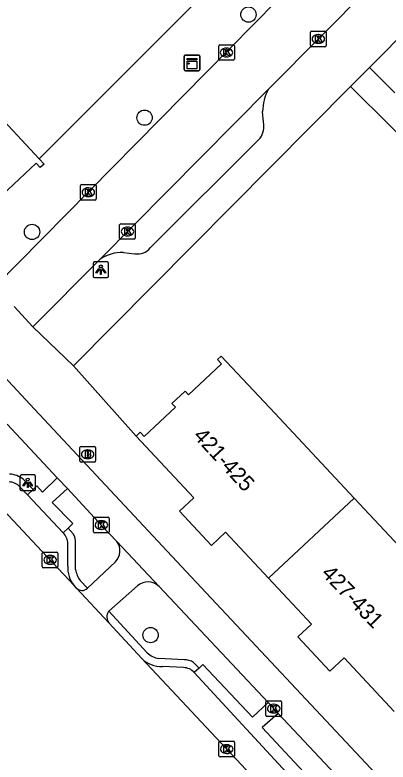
# Model space of a CAD drawing. Extents: x 163150 to 163546, y 380933 to 381635.
# Drawn here: x 163309.19 to 163333.03, y 381043.88 to 381091.67 of the extents above; entities that cross this region are included whole.
import ezdxf

# ---------------------------------------------------------------- set-up
doc = ezdxf.new("R2010")
doc.units = 0
for name, color, linetype in [('IMGEO_Berm_open', 7, 'Continuous'), ('IMGEO_Boom', 7, 'Continuous'), ('IMGEO_Brandkraan', 7, 'Continuous'), ('IMGEO_Fietspad_gesloten', 7, 'Continuous'), ('IMGEO_Kast', 7, 'Continuous'), ('IMGEO_Kolk', 7, 'Continuous'), ('IMGEO_Lichtpunt', 7, 'Continuous'), ('IMGEO_Muur', 7, 'Continuous'), ('IMGEO_Pand', 7, 'Continuous'), ('IMGEO_Pand_nummerreeks', 7, 'Continuous'), ('IMGEO_Parkeervlak_open', 7, 'Continuous'), ('IMGEO_Rijbaan_lokaal_gesloten', 7, 'Continuous'), ('IMGEO_Rijbaan_lokaal_open', 7, 'Continuous'), ('IMGEO_Voetpad_open', 7, 'Continuous')]:
    doc.layers.add(name, color=color, linetype=linetype)

msp = doc.modelspace()

# ---------------------------------------------------------------- linework, layer by layer
at = {"layer": 'IMGEO_Berm_open'}
for points in [[(163309.724, 381061.966), (163310.347, 381061.31)], [(163312.919, 381058.478), (163312.584, 381058.85)], [(163313.068, 381056.197), (163313.065, 381057.871)], [(163313.82, 381054.997), (163313.354, 381055.494)], [(163317.636, 381050.875), (163315.197, 381053.535)], [(163319.993, 381050.425), (163318.39, 381050.504)], [(163320.951, 381049.894), (163320.608, 381050.259)]]:
    msp.add_lwpolyline(points, dxfattribs=at)
for centre, radius, start, end in [((163308.79, 381060.819), 1.479, 50.8561, 87.9177), ((163311.817, 381057.892), 1.248, 359.0367, 28.0118), ((163314.565, 381056.396), 1.51, 187.5851, 216.6906), ((163318.56, 381051.8), 1.307, 225.0527, 262.549), ((163319.967, 381049.108), 1.318, 60.9067, 88.8828)]:
    msp.add_arc(centre, radius, start, end, dxfattribs=at)
at = {"layer": 'IMGEO_Boom'}
for centre in [(163324.112, 381091.687), (163317.474, 381085.095), (163310.28, 381077.787), (163317.858, 381052.004)]:
    msp.add_circle(centre, 0.489, dxfattribs=at)
at = {"layer": 'IMGEO_Brandkraan'}
for p, q in [((163313.337, 381063.144), (163313.337, 381063.996)), ((163313.412, 381064.07), (163314.264, 381064.07)), ((163314.338, 381063.996), (163314.338, 381063.144)), ((163313.825, 381063.85), (163313.85, 381063.85)), ((163314.264, 381063.07), (163313.412, 381063.07)), ((163313.848, 381063.29), (163313.823, 381063.29))]:
    msp.add_line(p, q, dxfattribs=at)
for points in [[(163313.337, 381063.144), (163313.337, 381063.996)], [(163313.412, 381064.07), (163314.264, 381064.07)], [(163314.338, 381063.996), (163314.338, 381063.144)], [(163313.685, 381063.77), (163313.685, 381063.37), (163313.898, 381063.37)], [(163313.916, 381063.77), (163313.685, 381063.77)], [(163313.864, 381063.689), (163313.81, 381063.689), (163313.81, 381063.613)], [(163313.81, 381063.613), (163313.863, 381063.613)], [(163313.872, 381063.537), (163313.81, 381063.537), (163313.81, 381063.456)], [(163313.81, 381063.456), (163313.872, 381063.456)], [(163314.264, 381063.07), (163313.412, 381063.07)]]:
    msp.add_lwpolyline(points, dxfattribs=at)
for centre, radius, start, end in [((163313.414, 381063.994), 0.0765, 91.552, 178.448), ((163313.414, 381063.994), 0.0765, 91.552, 178.448), ((163314.262, 381063.994), 0.0765, 1.552, 88.448), ((163314.262, 381063.994), 0.0765, 1.552, 88.448), ((163313.865, 381063.651), 0.0379, 267.8285, 90.9355), ((163313.873, 381063.496), 0.0404, 269.8759, 90.5077), ((163313.92, 381063.625), 0.145, 59.4692, 91.5367), ((163313.945, 381063.672), 0.0922, 285.5137, 58.1501), ((163313.95, 381063.48), 0.105, 301.3115, 78.989), ((163313.414, 381063.146), 0.0765, 181.552, 268.448), ((163313.414, 381063.146), 0.0765, 181.552, 268.448), ((163313.904, 381063.621), 0.251, 268.6676, 293.5347), ((163314.262, 381063.146), 0.0765, 271.552, 358.448), ((163314.262, 381063.146), 0.0765, 271.552, 358.448)]:
    msp.add_arc(centre, radius, start, end, dxfattribs=at)
for centre, major_axis, ratio, start_param, end_param in [((163313.824, 381063.57), (-0.387, 0.002), 0.722429, 4.712389, 7.853982), ((163313.849, 381063.57), (-0.39, 0.002), 0.717154, 1.570796, 4.712389)]:
    msp.add_ellipse(centre, major_axis=major_axis, ratio=ratio, start_param=start_param, end_param=end_param, dxfattribs=at)
at = {"layer": 'IMGEO_Fietspad_gesloten'}
for points in [[(163386.168, 380985.564), (163372.648, 381000), (163319.829, 381056.397), (163310.14, 381066.773), (163306.558, 381070.608)], [(163308.689, 381065.5), (163311.897, 381062.058)], [(163311.897, 381062.058), (163312.543, 381061.369)], [(163312.543, 381061.369), (163314.772, 381058.98), (163315.706, 381057.986)], [(163315.706, 381057.986), (163318.395, 381055.109)], [(163318.395, 381055.109), (163325.365, 381047.696)], [(163325.365, 381047.696), (163326.013, 381046.997)], [(163326.013, 381046.997), (163337.548, 381034.692)]]:
    msp.add_lwpolyline(points, dxfattribs=at)
at = {"layer": 'IMGEO_Kast'}
for p, q in [((163320.008, 381088.175), (163320.008, 381089.016)), ((163320.008, 381089.016), (163320.008, 381088.175)), ((163320.083, 381089.1), (163320.924, 381089.1)), ((163320.924, 381089.1), (163320.083, 381089.1)), ((163321.008, 381089.025), (163321.008, 381088.184)), ((163321.008, 381088.184), (163321.008, 381089.025)), ((163320.933, 381088.1), (163320.092, 381088.1)), ((163320.092, 381088.1), (163320.933, 381088.1))]:
    msp.add_line(p, q, dxfattribs=at)
for points in [[(163320.203, 381088.89), (163320.803, 381088.89), (163320.803, 381088.805), (163320.203, 381088.805), (163320.203, 381088.89)], [(163320.203, 381088.715), (163320.803, 381088.715), (163320.803, 381088.226), (163320.203, 381088.226), (163320.203, 381088.715)]]:
    msp.add_lwpolyline(points, dxfattribs=at)
msp.add_circle((163320.287, 381088.564), 0.0377, dxfattribs=at)
for centre, start, end in [((163320.086, 381089.022), 92.4484, 184.2845), ((163320.086, 381089.022), 92.4484, 184.2845), ((163320.93, 381089.022), 2.4484, 94.2845), ((163320.93, 381089.022), 2.4484, 94.2845), ((163320.086, 381088.178), 182.4484, 274.2845), ((163320.086, 381088.178), 182.4484, 274.2845), ((163320.93, 381088.178), 272.4484, 4.2845), ((163320.93, 381088.178), 272.4484, 4.2845)]:
    msp.add_arc(centre, 0.0779, start, end, dxfattribs=at)
at = {"layer": 'IMGEO_Kolk'}
for p, q in [((163328.072, 381089.705), (163328.072, 381090.557)), ((163328.147, 381090.631), (163328.999, 381090.631)), ((163328.56, 381090.411), (163328.585, 381090.411)), ((163329.073, 381090.557), (163329.073, 381089.705)), ((163322.283, 381089.763), (163323.135, 381089.763)), ((163328.583, 381089.851), (163328.558, 381089.851)), ((163322.208, 381088.837), (163322.208, 381089.689)), ((163322.696, 381089.543), (163322.721, 381089.543)), ((163323.209, 381089.689), (163323.209, 381088.837)), ((163328.999, 381089.631), (163328.147, 381089.631)), ((163323.135, 381088.763), (163322.283, 381088.763)), ((163322.719, 381088.983), (163322.694, 381088.983)), ((163313.378, 381079.902), (163313.378, 381080.754)), ((163313.453, 381080.828), (163314.305, 381080.828)), ((163314.379, 381080.754), (163314.379, 381079.902)), ((163313.866, 381080.608), (163313.891, 381080.608)), ((163314.305, 381079.828), (163313.453, 381079.828)), ((163313.889, 381080.048), (163313.864, 381080.048)), ((163315.88, 381077.389), (163315.88, 381078.241)), ((163315.955, 381078.315), (163316.807, 381078.315)), ((163316.881, 381078.241), (163316.881, 381077.389)), ((163316.368, 381078.095), (163316.393, 381078.095)), ((163316.807, 381077.315), (163315.955, 381077.315)), ((163316.391, 381077.535), (163316.366, 381077.535)), ((163314.213, 381058.613), (163314.213, 381059.465)), ((163314.288, 381059.539), (163315.14, 381059.539)), ((163314.701, 381059.319), (163314.726, 381059.319)), ((163315.214, 381059.465), (163315.214, 381058.613)), ((163314.724, 381058.759), (163314.699, 381058.759)), ((163315.14, 381058.539), (163314.288, 381058.539)), ((163310.936, 381056.389), (163310.936, 381057.241)), ((163311.011, 381057.315), (163311.863, 381057.315)), ((163311.937, 381057.241), (163311.937, 381056.389)), ((163311.424, 381057.095), (163311.449, 381057.095)), ((163311.863, 381056.315), (163311.011, 381056.315)), ((163311.447, 381056.535), (163311.422, 381056.535)), ((163325.226, 381046.877), (163325.226, 381047.729)), ((163325.301, 381047.803), (163326.153, 381047.803)), ((163326.227, 381047.729), (163326.227, 381046.877)), ((163325.714, 381047.583), (163325.739, 381047.583)), ((163326.153, 381046.803), (163325.301, 381046.803)), ((163325.737, 381047.023), (163325.712, 381047.023)), ((163322.222, 381044.286), (163322.222, 381045.138)), ((163322.297, 381045.212), (163323.149, 381045.212)), ((163322.71, 381044.992), (163322.735, 381044.992)), ((163323.223, 381045.138), (163323.223, 381044.286)), ((163322.733, 381044.432), (163322.708, 381044.432)), ((163323.149, 381044.212), (163322.297, 381044.212))]:
    msp.add_line(p, q, dxfattribs=at)
for points in [[(163328.072, 381089.705), (163328.072, 381090.557)], [(163328.147, 381090.631), (163328.999, 381090.631)], [(163328.393, 381090.331), (163328.516, 381090.331), (163328.516, 381090.18), (163328.646, 381090.331), (163328.81, 381090.331), (163328.664, 381090.18), (163328.817, 381089.931), (163328.665, 381089.931), (163328.58, 381090.095), (163328.516, 381090.028), (163328.516, 381089.931), (163328.393, 381089.931), (163328.393, 381090.331)], [(163329.073, 381090.557), (163329.073, 381089.705)], [(163322.283, 381089.763), (163323.135, 381089.763)], [(163322.208, 381088.837), (163322.208, 381089.689)], [(163322.529, 381089.463), (163322.652, 381089.463), (163322.652, 381089.312), (163322.782, 381089.463), (163322.946, 381089.463), (163322.8, 381089.312), (163322.953, 381089.063), (163322.801, 381089.063), (163322.716, 381089.227), (163322.652, 381089.16), (163322.652, 381089.063), (163322.529, 381089.063), (163322.529, 381089.463)], [(163323.209, 381089.689), (163323.209, 381088.837)], [(163328.999, 381089.631), (163328.147, 381089.631)], [(163323.135, 381088.763), (163322.283, 381088.763)], [(163313.378, 381079.902), (163313.378, 381080.754)], [(163313.453, 381080.828), (163314.305, 381080.828)], [(163314.379, 381080.754), (163314.379, 381079.902)], [(163313.699, 381080.528), (163313.822, 381080.528), (163313.822, 381080.377), (163313.952, 381080.528), (163314.116, 381080.528), (163313.97, 381080.377), (163314.123, 381080.128), (163313.971, 381080.128), (163313.886, 381080.292), (163313.822, 381080.225), (163313.822, 381080.128), (163313.699, 381080.128), (163313.699, 381080.528)], [(163314.305, 381079.828), (163313.453, 381079.828)], [(163315.88, 381077.389), (163315.88, 381078.241)], [(163315.955, 381078.315), (163316.807, 381078.315)], [(163316.881, 381078.241), (163316.881, 381077.389)], [(163316.201, 381078.015), (163316.324, 381078.015), (163316.324, 381077.864), (163316.454, 381078.015), (163316.618, 381078.015), (163316.472, 381077.864), (163316.625, 381077.615), (163316.473, 381077.615), (163316.388, 381077.779), (163316.324, 381077.712), (163316.324, 381077.615), (163316.201, 381077.615), (163316.201, 381078.015)], [(163316.807, 381077.315), (163315.955, 381077.315)], [(163314.213, 381058.613), (163314.213, 381059.465)], [(163314.288, 381059.539), (163315.14, 381059.539)], [(163314.534, 381059.239), (163314.657, 381059.239), (163314.657, 381059.088), (163314.787, 381059.239), (163314.951, 381059.239), (163314.805, 381059.088), (163314.958, 381058.839), (163314.806, 381058.839), (163314.721, 381059.003), (163314.657, 381058.936), (163314.657, 381058.839), (163314.534, 381058.839), (163314.534, 381059.239)], [(163315.214, 381059.465), (163315.214, 381058.613)], [(163315.14, 381058.539), (163314.288, 381058.539)], [(163310.936, 381056.389), (163310.936, 381057.241)], [(163311.011, 381057.315), (163311.863, 381057.315)], [(163311.937, 381057.241), (163311.937, 381056.389)], [(163311.257, 381057.015), (163311.38, 381057.015), (163311.38, 381056.864), (163311.51, 381057.015), (163311.674, 381057.015), (163311.528, 381056.864), (163311.681, 381056.615), (163311.529, 381056.615), (163311.444, 381056.779), (163311.38, 381056.712), (163311.38, 381056.615), (163311.257, 381056.615), (163311.257, 381057.015)], [(163311.863, 381056.315), (163311.011, 381056.315)], [(163325.226, 381046.877), (163325.226, 381047.729)], [(163325.301, 381047.803), (163326.153, 381047.803)], [(163326.227, 381047.729), (163326.227, 381046.877)], [(163325.547, 381047.503), (163325.67, 381047.503), (163325.67, 381047.352), (163325.8, 381047.503), (163325.964, 381047.503), (163325.818, 381047.352), (163325.971, 381047.103), (163325.819, 381047.103), (163325.734, 381047.267), (163325.67, 381047.2), (163325.67, 381047.103), (163325.547, 381047.103), (163325.547, 381047.503)], [(163326.153, 381046.803), (163325.301, 381046.803)], [(163322.222, 381044.286), (163322.222, 381045.138)], [(163322.297, 381045.212), (163323.149, 381045.212)], [(163322.543, 381044.912), (163322.666, 381044.912), (163322.666, 381044.761), (163322.796, 381044.912), (163322.96, 381044.912), (163322.814, 381044.761), (163322.967, 381044.512), (163322.815, 381044.512), (163322.73, 381044.676), (163322.666, 381044.609), (163322.666, 381044.512), (163322.543, 381044.512), (163322.543, 381044.912)], [(163323.223, 381045.138), (163323.223, 381044.286)], [(163323.149, 381044.212), (163322.297, 381044.212)]]:
    msp.add_lwpolyline(points, dxfattribs=at)
for centre, start, end in [((163328.149, 381090.555), 91.552, 178.448), ((163328.149, 381090.555), 91.552, 178.448), ((163328.997, 381090.555), 1.552, 88.448), ((163328.997, 381090.555), 1.552, 88.448), ((163322.285, 381089.687), 91.552, 178.448), ((163322.285, 381089.687), 91.552, 178.448), ((163323.133, 381089.687), 1.552, 88.448), ((163323.133, 381089.687), 1.552, 88.448), ((163328.149, 381089.707), 181.552, 268.448), ((163328.149, 381089.707), 181.552, 268.448), ((163328.997, 381089.707), 271.552, 358.448), ((163328.997, 381089.707), 271.552, 358.448), ((163322.285, 381088.839), 181.552, 268.448), ((163322.285, 381088.839), 181.552, 268.448), ((163323.133, 381088.839), 271.552, 358.448), ((163323.133, 381088.839), 271.552, 358.448), ((163313.455, 381080.752), 91.552, 178.448), ((163313.455, 381080.752), 91.552, 178.448), ((163314.303, 381080.752), 1.552, 88.448), ((163314.303, 381080.752), 1.552, 88.448), ((163313.455, 381079.904), 181.552, 268.448), ((163313.455, 381079.904), 181.552, 268.448), ((163314.303, 381079.904), 271.552, 358.448), ((163314.303, 381079.904), 271.552, 358.448), ((163315.957, 381078.239), 91.552, 178.448), ((163315.957, 381078.239), 91.552, 178.448), ((163316.805, 381078.239), 1.552, 88.448), ((163316.805, 381078.239), 1.552, 88.448), ((163315.957, 381077.391), 181.552, 268.448), ((163315.957, 381077.391), 181.552, 268.448), ((163316.805, 381077.391), 271.552, 358.448), ((163316.805, 381077.391), 271.552, 358.448), ((163314.29, 381059.463), 91.552, 178.448), ((163314.29, 381059.463), 91.552, 178.448), ((163315.138, 381059.463), 1.552, 88.448), ((163315.138, 381059.463), 1.552, 88.448), ((163314.29, 381058.615), 181.552, 268.448), ((163314.29, 381058.615), 181.552, 268.448), ((163315.138, 381058.615), 271.552, 358.448), ((163315.138, 381058.615), 271.552, 358.448), ((163311.013, 381057.239), 91.552, 178.448), ((163311.013, 381057.239), 91.552, 178.448), ((163311.861, 381057.239), 1.552, 88.448), ((163311.861, 381057.239), 1.552, 88.448), ((163311.013, 381056.391), 181.552, 268.448), ((163311.013, 381056.391), 181.552, 268.448), ((163311.861, 381056.391), 271.552, 358.448), ((163311.861, 381056.391), 271.552, 358.448), ((163325.303, 381047.727), 91.552, 178.448), ((163325.303, 381047.727), 91.552, 178.448), ((163326.151, 381047.727), 1.552, 88.448), ((163326.151, 381047.727), 1.552, 88.448), ((163325.303, 381046.879), 181.552, 268.448), ((163325.303, 381046.879), 181.552, 268.448), ((163326.151, 381046.879), 271.552, 358.448), ((163326.151, 381046.879), 271.552, 358.448), ((163322.299, 381045.136), 91.552, 178.448), ((163322.299, 381045.136), 91.552, 178.448), ((163323.147, 381045.136), 1.552, 88.448), ((163323.147, 381045.136), 1.552, 88.448), ((163322.299, 381044.288), 181.552, 268.448), ((163322.299, 381044.288), 181.552, 268.448), ((163323.147, 381044.288), 271.552, 358.448), ((163323.147, 381044.288), 271.552, 358.448)]:
    msp.add_arc(centre, 0.0765, start, end, dxfattribs=at)
for centre, major_axis, ratio, start_param, end_param in [((163328.559, 381090.131), (-0.387, 0.002), 0.722429, 4.712389, 7.853982), ((163328.584, 381090.131), (-0.39, 0.002), 0.717154, 1.570796, 4.712389), ((163322.695, 381089.263), (-0.387, 0.002), 0.722429, 4.712389, 7.853982), ((163322.72, 381089.263), (-0.39, 0.002), 0.717154, 1.570796, 4.712389), ((163313.865, 381080.328), (-0.387, 0.002), 0.722429, 4.712389, 7.853982), ((163313.89, 381080.328), (-0.39, 0.002), 0.717154, 1.570796, 4.712389), ((163316.367, 381077.815), (-0.387, 0.002), 0.722429, 4.712389, 7.853982), ((163316.392, 381077.815), (-0.39, 0.002), 0.717154, 1.570796, 4.712389), ((163314.7, 381059.039), (-0.387, 0.002), 0.722429, 4.712389, 7.853982), ((163314.725, 381059.039), (-0.39, 0.002), 0.717154, 1.570796, 4.712389), ((163311.423, 381056.815), (-0.387, 0.002), 0.722429, 4.712389, 7.853982), ((163311.448, 381056.815), (-0.39, 0.002), 0.717154, 1.570796, 4.712389), ((163325.713, 381047.303), (-0.387, 0.002), 0.722429, 4.712389, 7.853982), ((163325.738, 381047.303), (-0.39, 0.002), 0.717154, 1.570796, 4.712389), ((163322.709, 381044.712), (-0.387, 0.002), 0.722429, 4.712389, 7.853982), ((163322.734, 381044.712), (-0.39, 0.002), 0.717154, 1.570796, 4.712389)]:
    msp.add_ellipse(centre, major_axis=major_axis, ratio=ratio, start_param=start_param, end_param=end_param, dxfattribs=at)
at = {"layer": 'IMGEO_Lichtpunt'}
for p, q in [((163315.081, 381075.871), (163314.273, 381075.871)), ((163315.081, 381075.871), (163314.273, 381075.871)), ((163314.179, 381075.776), (163314.179, 381074.969)), ((163314.179, 381075.776), (163314.179, 381074.969)), ((163315.175, 381074.969), (163315.175, 381075.776)), ((163315.175, 381074.969), (163315.175, 381075.776)), ((163314.273, 381074.875), (163315.081, 381074.875)), ((163314.273, 381074.875), (163315.081, 381074.875)), ((163309.506, 381062.153), (163309.506, 381061.346)), ((163309.506, 381062.153), (163309.506, 381061.346)), ((163310.408, 381062.248), (163309.6, 381062.248)), ((163310.408, 381062.248), (163309.6, 381062.248)), ((163310.502, 381061.346), (163310.502, 381062.153)), ((163310.502, 381061.346), (163310.502, 381062.153)), ((163309.6, 381061.252), (163310.408, 381061.252)), ((163309.6, 381061.252), (163310.408, 381061.252))]:
    msp.add_line(p, q, dxfattribs=at)
for points in [[(163314.553, 381075.44), (163314.592, 381075.412), (163314.404, 381075.15), (163314.366, 381075.177), (163314.553, 381075.44)], [(163314.655, 381075.392), (163314.702, 381075.392), (163314.702, 381075.07), (163314.655, 381075.07), (163314.655, 381075.392)], [(163314.765, 381075.412), (163314.803, 381075.439), (163314.99, 381075.177), (163314.951, 381075.149), (163314.765, 381075.412)], [(163309.88, 381061.817), (163309.919, 381061.789), (163309.731, 381061.527), (163309.693, 381061.554), (163309.88, 381061.817)], [(163309.982, 381061.769), (163310.029, 381061.769), (163310.029, 381061.447), (163309.982, 381061.447), (163309.982, 381061.769)], [(163310.092, 381061.789), (163310.13, 381061.816), (163310.317, 381061.554), (163310.278, 381061.526), (163310.092, 381061.789)]]:
    msp.add_lwpolyline(points, dxfattribs=at)
for centre in [(163314.678, 381075.574), (163310.005, 381061.951)]:
    msp.add_circle(centre, 0.0994, dxfattribs=at)
for centre, start, end in [((163314.273, 381075.776), 90, 180), ((163314.273, 381075.776), 90, 180), ((163315.081, 381075.776), 0, 90), ((163315.081, 381075.776), 0, 90), ((163314.273, 381074.969), 180, 270), ((163314.273, 381074.969), 180, 270), ((163315.081, 381074.969), 270, 0), ((163315.081, 381074.969), 270, 360), ((163309.6, 381062.153), 90, 180), ((163309.6, 381062.153), 90, 180), ((163310.408, 381062.153), 0, 90), ((163310.408, 381062.153), 0, 90), ((163309.6, 381061.346), 180, 270), ((163309.6, 381061.346), 180, 270), ((163310.408, 381061.346), 270, 0), ((163310.408, 381061.346), 270, 360)]:
    msp.add_arc(centre, 0.0946, start, end, dxfattribs=at)
at = {"layer": 'IMGEO_Muur'}
msp.add_lwpolyline([(163310.741, 381082.456), (163325.705, 381097.476)], dxfattribs=at)
at = {"layer": 'IMGEO_Pand'}
for points in [[(163302.803, 381090.943), (163307.632, 381085.78), (163310.741, 381082.456)], [(163310.741, 381082.456), (163311.048, 381082.128), (163310.809, 381081.904), (163310.55, 381082.181), (163308.363, 381080.136), (163308.588, 381079.896), (163307.821, 381079.179), (163307.591, 381079.425), (163305.465, 381077.436), (163305.767, 381077.113), (163305.592, 381076.949)], [(163330.871, 381060.763), (163325.791, 381066.197), (163322.376, 381069.849), (163322.138, 381069.627), (163322.396, 381069.351), (163320.286, 381067.379), (163320.074, 381067.606), (163319.224, 381066.812), (163319.44, 381066.581), (163317.442, 381064.712), (163317.192, 381064.98), (163316.93, 381064.735)], [(163325.396, 381055.643), (163322.649, 381058.581), (163321.746, 381057.737), (163319.702, 381059.924), (163320.623, 381060.785), (163316.93, 381064.735)], [(163325.396, 381055.643), (163330.871, 381060.763)], [(163338.872, 381052.207), (163330.871, 381060.763)], [(163333.43, 381047.117), (163330.229, 381050.54), (163329.318, 381049.688), (163327.264, 381051.885), (163328.142, 381052.706), (163325.396, 381055.643)]]:
    msp.add_lwpolyline(points, dxfattribs=at)
at = {"layer": 'IMGEO_Parkeervlak_open'}
for points in [[(163309.984, 381060.971), (163309.512, 381061.47)], [(163312.563, 381056.416), (163312.565, 381057.848)], [(163319.956, 381049.926), (163318.619, 381049.993)]]:
    msp.add_lwpolyline(points, dxfattribs=at)
for centre, radius, start, end in [((163308.809, 381060.88), 0.918, 39.9868, 89.3564), ((163311.527, 381057.828), 1.038, 1.1102, 44.2219), ((163314.375, 381056.32), 1.815, 176.9648, 218.9576), ((163318.553, 381051.782), 1.79, 225.1384, 272.1236), ((163319.941, 381048.997), 0.93, 40.9677, 89.0808)]:
    msp.add_arc(centre, radius, start, end, dxfattribs=at)
at = {"layer": 'IMGEO_Rijbaan_lokaal_gesloten'}
for points in [[(163312.964, 381055.179), (163310.91, 381057.369), (163306.317, 381062.264)], [(163313.128, 381055.003), (163312.964, 381055.179)], [(163315.186, 381052.783), (163313.128, 381055.003)], [(163317.29, 381050.513), (163315.186, 381052.783)], [(163377.34, 380986.38), (163364.587, 381000), (163317.29, 381050.513)]]:
    msp.add_lwpolyline(points, dxfattribs=at)
at = {"layer": 'IMGEO_Rijbaan_lokaal_open'}
for points in [[(163307.948, 381074.335), (163325.917, 381092.562), (163328.54, 381095.222), (163335.379, 381102.16)], [(163332.57, 381094.178), (163331.838, 381093.438), (163325.522, 381087.056), (163325.383, 381086.915)], [(163325.383, 381086.915), (163314.628, 381076.045)], [(163314.628, 381076.045), (163310.339, 381071.71)], [(163310.339, 381071.71), (163309.144, 381073.023)]]:
    msp.add_lwpolyline(points, dxfattribs=at)
at = {"layer": 'IMGEO_Voetpad_open'}
for points in [[(163348.313, 381104.939), (163331.837, 381088.308)], [(163310.741, 381082.456), (163325.705, 381097.476)], [(163330.63, 381087.089), (163331.837, 381088.308)], [(163331.837, 381088.308), (163333.467, 381086.693)], [(163312.93, 381069.222), (163330.63, 381087.089)], [(163330.63, 381087.089), (163335.792, 381081.975)], [(163325.069, 381084.805), (163325.016, 381085.491)], [(163317.838, 381076.762), (163324.864, 381083.792)], [(163316.12, 381076.482), (163316.855, 381076.395)], [(163312.93, 381069.222), (163310.339, 381071.71)], [(163316.93, 381064.735), (163312.93, 381069.222)], [(163310.347, 381061.31), (163310.595, 381061.541), (163310.947, 381061.155), (163311.897, 381062.058)], [(163309.984, 381060.971), (163310.347, 381061.31)], [(163312.543, 381061.369), (163311.563, 381060.491), (163312.88, 381059.131), (163312.584, 381058.85)], [(163312.271, 381058.552), (163309.984, 381060.971)], [(163312.584, 381058.85), (163312.271, 381058.552)], [(163313.82, 381054.997), (163315.604, 381056.689)], [(163317.023, 381055.149), (163315.197, 381053.535)], [(163315.197, 381053.535), (163315.177, 381053.518)], [(163325.365, 381047.696), (163324.369, 381046.764), (163321.206, 381050.134), (163320.951, 381049.894)], [(163320.951, 381049.894), (163320.643, 381049.606)], [(163327.063, 381042.663), (163320.643, 381049.606)], [(163326.013, 381046.997), (163324.992, 381046.103), (163327.654, 381043.24), (163327.359, 381042.952)]]:
    msp.add_lwpolyline(points, dxfattribs=at)
for centre, radius, start, end in [((163328.089, 381085.458), 3.073, 151.7055, 179.3904), ((163323.766, 381084.541), 1.33, 325.6891, 11.4301), ((163316.102, 381073.777), 2.705, 89.6272, 123.023), ((163317.031, 381077.424), 1.044, 260.2961, 320.6498), ((163314.895, 381057.397), 1.002, 315.0449, 35.9618), ((163317.688, 381054.414), 0.991, 44.4972, 132.1629), ((163313.477, 381055.351), 0.493, 224.8768, 314.1296), ((163315.697, 381053.157), 0.634, 145.2403, 216.1628)]:
    msp.add_arc(centre, radius, start, end, dxfattribs=at)

# ---------------------------------------------------------------- texts
at = {"layer": 'IMGEO_Pand_nummerreeks'}
for s, rotation, p in [('421-425', 312.7372, (163320.535, 381064.701)), ('427-431', 313.7429, (163328.717, 381055.899))]:
    msp.add_text(s, height=1, rotation=rotation, dxfattribs=at).set_placement(p)

doc.saveas('drawing.dxf')
